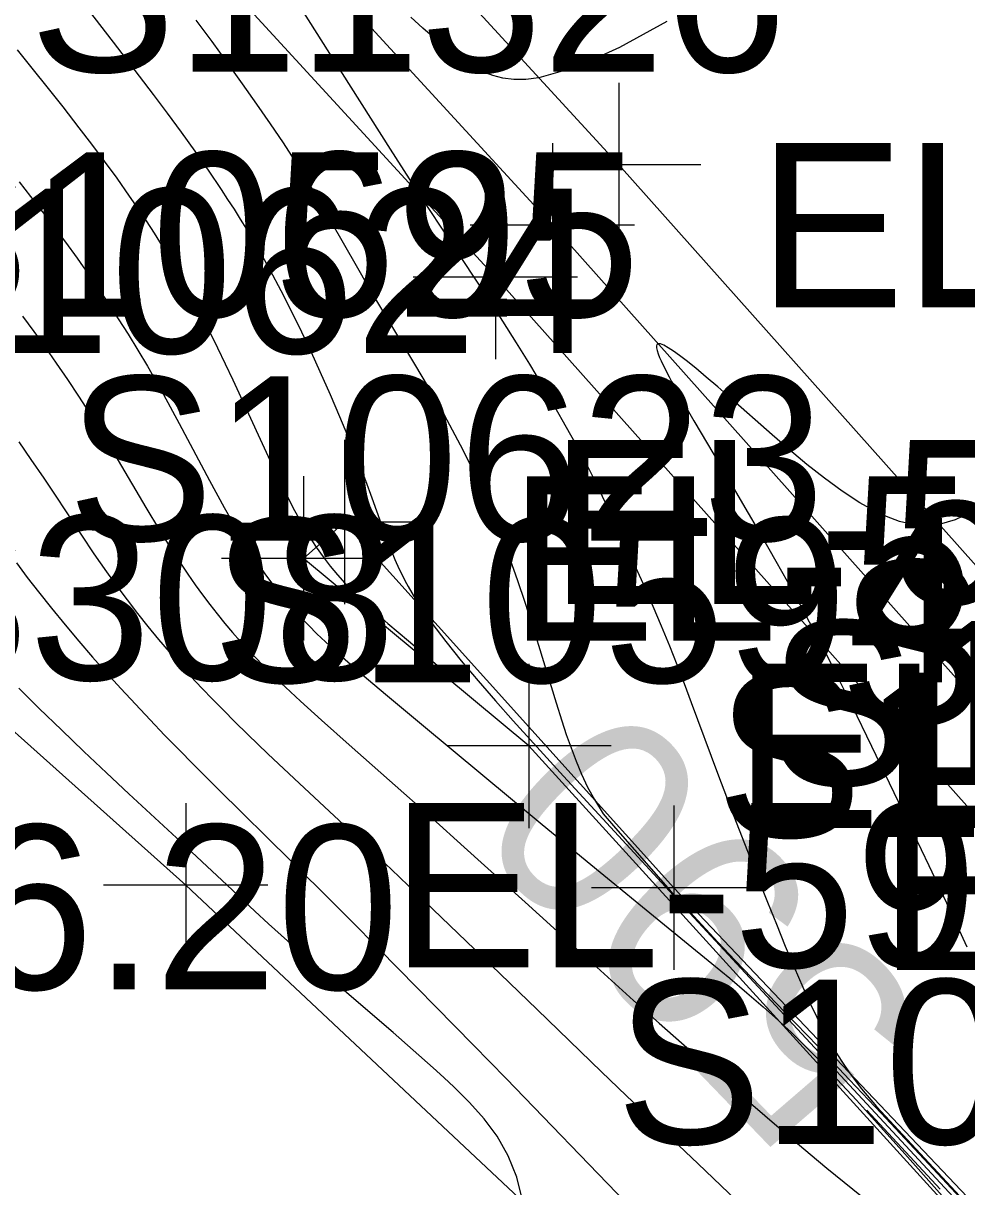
# Model space of a CAD drawing. Extents: x 1729869 to 1735532, y 648588 to 653771.
# Drawn here: x 1730643.88 to 1730666.85, y 652559.48 to 652587.82 of the extents above; entities that cross this region are included whole.
import ezdxf

# ---------------------------------------------------------------- set-up
doc = ezdxf.new("R2010")
doc.units = 0
for name, color, linetype in [('SURVEY - CENTERLINE - Preliminary', 7, 'Continuous'), ('SURVEY - CONTOURS - Index with Text', 7, 'Continuous'), ('SURVEY - CONTOURS - Intermediate with optional Text', 7, 'Continuous'), ('SURVEY - DRAINAGE - Pipes and Culverts', 7, 'Continuous'), ('SURVEY - DRAINAGE - Pipes and Culverts - Points - Locators', 7, 'Continuous'), ('SURVEY - DRAINAGE - Pipes and Culverts - Points - Numbers', 7, 'Continuous'), ('SURVEY - DTM - Breaklines', 7, 'Continuous'), ('SURVEY - DTM - Breaklines - Points - Elevations', 7, 'Continuous'), ('SURVEY - DTM - Breaklines - Points - Locators', 7, 'Continuous'), ('SURVEY - DTM - Breaklines - Points - Numbers', 7, 'Continuous'), ('SURVEY - DTM - Spot Points - Elevations', 7, 'Continuous'), ('SURVEY - NON-TRANSPORTATION - Features', 7, 'Continuous'), ('SURVEY - NON-TRANSPORTATION - Features - Points - Elevations', 7, 'Continuous'), ('SURVEY - NON-TRANSPORTATION - Features - Points - Locators', 7, 'Continuous'), ('SURVEY - NON-TRANSPORTATION - Features - Points - Numbers', 7, 'Continuous'), ('SURVEY - UTILITIES - Poles and Miscellaneous with Text', 7, 'Continuous')]:
    doc.layers.add(name, color=color, linetype=linetype)

msp = doc.modelspace()

# ---------------------------------------------------------------- linework, layer by layer
at = {"layer": 'SURVEY - CENTERLINE - Preliminary'}
msp.add_arc((1731772.302, 653617.354), 1500, 220.709685, 225.05905, dxfattribs=at)
at = {"layer": 'SURVEY - CONTOURS - Index with Text'}
for points in [[(1730643.732, 652587.169), (1730644.839, 652585.778), (1730645.234, 652585.273), (1730645.542, 652584.872), (1730645.85, 652584.461), (1730646.156, 652584.04), (1730646.461, 652583.608), (1730646.764, 652583.163), (1730647.062, 652582.704), (1730647.262, 652582.386), (1730647.46, 652582.059), (1730647.656, 652581.725), (1730647.85, 652581.383), (1730648.042, 652581.03), (1730648.232, 652580.668), (1730648.608, 652579.913), (1730648.977, 652579.133), (1730649.692, 652577.579), (1730650.039, 652576.841), (1730650.379, 652576.156), (1730650.483, 652575.955), (1730650.588, 652575.761), (1730650.692, 652575.575), (1730650.797, 652575.395), (1730650.903, 652575.223), (1730651.01, 652575.059), (1730651.178, 652574.82), (1730651.351, 652574.596), (1730651.528, 652574.385), (1730651.709, 652574.185), (1730651.895, 652573.993), (1730652.085, 652573.806), (1730652.214, 652573.684), (1730652.48, 652573.443), (1730652.755, 652573.201), (1730653.256, 652572.774), (1730654.015, 652572.136)], [(1730656.039, 652559.122), (1730655.896, 652559.714), (1730655.684, 652560.24), (1730655.414, 652560.712), (1730655.097, 652561.14), (1730654.745, 652561.536), (1730654.368, 652561.911), (1730654.115, 652562.148), (1730653.857, 652562.382), (1730653.373, 652562.812), (1730652.883, 652563.24), (1730651.418, 652564.497), (1730650.817, 652565.019), (1730650.31, 652565.469), (1730649.851, 652565.885), (1730649.518, 652566.192), (1730648.841, 652566.824), (1730647.606, 652567.98), (1730646.451, 652569.054), (1730645.906, 652569.564), (1730645.355, 652570.083), (1730644.807, 652570.607), (1730644.268, 652571.13), (1730643.768, 652571.627)], [(1730664.418, 652561.348), (1730666.2, 652559.423)]]:
    msp.add_lwpolyline(points, dxfattribs=at)
at = {"layer": 'SURVEY - CONTOURS - Intermediate with optional Text'}
for points in [[(1730650.292, 652588.728), (1730651.854, 652586.263), (1730652.81, 652584.752), (1730653.275, 652584.027), (1730653.509, 652583.666), (1730654.046, 652582.849), (1730654.865, 652581.612), (1730655.215, 652581.077), (1730655.55, 652580.558), (1730655.879, 652580.036), (1730656.202, 652579.515), (1730656.515, 652578.997), (1730656.815, 652578.486), (1730657.1, 652577.984), (1730657.337, 652577.551), (1730657.563, 652577.124), (1730657.704, 652576.85), (1730657.841, 652576.576), (1730657.976, 652576.302), (1730658.242, 652575.748), (1730658.584, 652575.017), (1730658.793, 652574.558), (1730659.002, 652574.092), (1730659.208, 652573.62), (1730659.41, 652573.141), (1730659.608, 652572.659), (1730659.79, 652572.2), (1730659.967, 652571.74), (1730660.141, 652571.278), (1730660.783, 652569.553), (1730661.181, 652568.508), (1730661.568, 652567.506), (1730661.781, 652566.96), (1730661.997, 652566.414), (1730662.213, 652565.874), (1730662.43, 652565.346), (1730662.645, 652564.834), (1730662.857, 652564.345), (1730663.04, 652563.942), (1730663.163, 652563.683), (1730663.226, 652563.555), (1730663.336, 652563.338), (1730663.451, 652563.123), (1730663.572, 652562.909), (1730663.7, 652562.696), (1730663.837, 652562.482), (1730663.986, 652562.266), (1730664.284, 652561.865), (1730664.652, 652561.437), (1730666.683, 652559.255)], [(1730645.045, 652588.69), (1730646.065, 652587.359), (1730646.7, 652586.531), (1730647.041, 652586.081), (1730647.381, 652585.626), (1730647.719, 652585.167), (1730648.053, 652584.703), (1730648.38, 652584.237), (1730648.698, 652583.767), (1730648.855, 652583.528), (1730649.01, 652583.288), (1730649.162, 652583.047), (1730649.311, 652582.805), (1730649.458, 652582.56), (1730649.602, 652582.314), (1730649.883, 652581.812), (1730650.153, 652581.306), (1730650.411, 652580.8), (1730650.655, 652580.3), (1730650.886, 652579.81), (1730651.102, 652579.337), (1730651.352, 652578.773), (1730651.579, 652578.243), (1730651.861, 652577.565), (1730652.072, 652577.044), (1730652.212, 652576.684), (1730652.367, 652576.263), (1730652.664, 652575.422), (1730652.745, 652575.205), (1730652.832, 652574.983), (1730652.927, 652574.757), (1730653.032, 652574.526), (1730653.1, 652574.386), (1730653.172, 652574.244), (1730653.251, 652574.098), (1730653.336, 652573.949), (1730653.428, 652573.796), (1730653.528, 652573.638), (1730653.823, 652573.211), (1730654.165, 652572.758), (1730654.543, 652572.287), (1730654.95, 652571.805), (1730655.373, 652571.317), (1730655.805, 652570.832), (1730656.3, 652570.285), (1730657.034, 652569.483), (1730659.898, 652566.372), (1730661.77, 652564.35), (1730667.683, 652557.982)], [(1730648.083, 652587.894), (1730648.468, 652587.369), (1730648.843, 652586.851), (1730649.208, 652586.344), (1730649.558, 652585.849), (1730649.89, 652585.368), (1730650.203, 652584.903), (1730650.485, 652584.47), (1730650.748, 652584.05), (1730650.915, 652583.775), (1730651.076, 652583.502), (1730651.387, 652582.962), (1730651.982, 652581.913), (1730652.283, 652581.392), (1730652.503, 652581.02), (1730653.431, 652579.471), (1730653.713, 652578.992), (1730653.919, 652578.636), (1730654.122, 652578.278), (1730654.321, 652577.917), (1730654.515, 652577.552), (1730654.703, 652577.183), (1730654.884, 652576.811), (1730654.999, 652576.564), (1730655.111, 652576.314), (1730655.221, 652576.062), (1730655.327, 652575.808), (1730655.431, 652575.55), (1730655.533, 652575.289), (1730655.725, 652574.773), (1730655.91, 652574.249), (1730656.087, 652573.721), (1730656.257, 652573.193), (1730656.421, 652572.672), (1730656.853, 652571.264), (1730656.989, 652570.831), (1730657.099, 652570.496), (1730657.215, 652570.168), (1730657.338, 652569.844), (1730657.472, 652569.527), (1730657.619, 652569.216), (1730657.783, 652568.911), (1730657.996, 652568.566), (1730658.301, 652568.213), (1730659.626, 652566.698), (1730660.79, 652565.437), (1730661.208, 652564.991), (1730662.423, 652563.738), (1730663.22, 652562.909), (1730663.998, 652562.091), (1730664.769, 652561.273), (1730665.92, 652560.041), (1730669.008, 652556.722)], [(1730659.544, 652587.857), (1730658.391, 652587.223), (1730657.34, 652586.75), (1730656.431, 652586.486), (1730656.116, 652586.449), (1730655.826, 652586.448), (1730655.557, 652586.482), (1730655.307, 652586.545), (1730655.07, 652586.635), (1730654.844, 652586.747), (1730654.682, 652586.841), (1730654.523, 652586.946), (1730654.366, 652587.059), (1730654.211, 652587.179), (1730654.055, 652587.307), (1730653.899, 652587.441), (1730653.61, 652587.697), (1730653.316, 652587.968)], [(1730643.775, 652583.957), (1730644.058, 652583.599), (1730644.341, 652583.234), (1730644.624, 652582.862), (1730644.907, 652582.482), (1730645.189, 652582.094), (1730645.471, 652581.696), (1730645.712, 652581.346), (1730645.953, 652580.988), (1730646.192, 652580.621), (1730646.43, 652580.245), (1730646.666, 652579.859), (1730646.9, 652579.462), (1730647.289, 652578.774), (1730647.672, 652578.07), (1730648.411, 652576.681), (1730648.767, 652576.027), (1730649.112, 652575.422), (1730649.222, 652575.238), (1730649.332, 652575.06), (1730649.44, 652574.888), (1730649.548, 652574.723), (1730649.655, 652574.564), (1730649.762, 652574.41), (1730649.874, 652574.256), (1730649.985, 652574.108), (1730650.098, 652573.964), (1730650.211, 652573.825), (1730650.325, 652573.69), (1730650.44, 652573.558), (1730650.632, 652573.35), (1730650.828, 652573.147), (1730651.029, 652572.949), (1730651.236, 652572.753), (1730651.45, 652572.558), (1730651.78, 652572.265), (1730652.235, 652571.872), (1730652.744, 652571.441), (1730653.574, 652570.747), (1730656.51, 652568.307), (1730657.921, 652567.142), (1730659.314, 652566.005), (1730660.646, 652564.919), (1730661.08, 652564.561), (1730661.497, 652564.209), (1730661.894, 652563.866), (1730662.264, 652563.534), (1730662.42, 652563.39), (1730662.571, 652563.247), (1730662.861, 652562.964), (1730663.144, 652562.678), (1730663.454, 652562.354), (1730664.164, 652561.59), (1730664.529, 652561.187), (1730665.273, 652560.356), (1730666.319, 652559.186)], [(1730643.858, 652580.684), (1730644.133, 652580.311), (1730644.408, 652579.93), (1730644.681, 652579.54), (1730644.953, 652579.142), (1730645.223, 652578.735), (1730645.49, 652578.319), (1730645.842, 652577.748), (1730646.188, 652577.169), (1730646.864, 652576.022), (1730647.195, 652575.471), (1730647.522, 652574.947), (1730647.704, 652574.669), (1730647.884, 652574.402), (1730648.064, 652574.144), (1730648.243, 652573.897), (1730648.422, 652573.66), (1730648.6, 652573.431), (1730648.786, 652573.203), (1730648.972, 652572.983), (1730649.158, 652572.772), (1730649.345, 652572.567), (1730649.533, 652572.368), (1730649.722, 652572.174), (1730649.9, 652571.996), (1730650.08, 652571.821), (1730650.261, 652571.648), (1730650.63, 652571.306), (1730651.139, 652570.844), (1730651.813, 652570.245), (1730653.146, 652569.069), (1730653.843, 652568.449), (1730654.614, 652567.753), (1730656.097, 652566.41), (1730657.757, 652564.91), (1730658.738, 652564.022), (1730659.357, 652563.469), (1730660.108, 652562.806), (1730661.242, 652561.815), (1730661.929, 652561.219), (1730662.625, 652560.624), (1730663.033, 652560.281), (1730663.446, 652559.938), (1730663.863, 652559.596), (1730664.283, 652559.256)], [(1730666.958, 652575.909), (1730666.566, 652575.723), (1730666.18, 652575.613), (1730665.857, 652575.585), (1730665.536, 652575.61), (1730665.215, 652575.685), (1730664.893, 652575.802), (1730664.571, 652575.956), (1730664.247, 652576.14), (1730663.818, 652576.42), (1730663.387, 652576.735), (1730662.958, 652577.074), (1730662.533, 652577.429), (1730662.115, 652577.792), (1730661.08, 652578.704), (1730660.786, 652578.96), (1730660.508, 652579.198), (1730660.25, 652579.413), (1730660.015, 652579.603), (1730659.853, 652579.727), (1730659.708, 652579.832), (1730659.581, 652579.915), (1730659.475, 652579.974), (1730659.392, 652580.008), (1730659.333, 652580.013), (1730659.305, 652579.997), (1730659.293, 652579.963), (1730659.294, 652579.913), (1730659.308, 652579.848), (1730659.334, 652579.768), (1730659.371, 652579.676), (1730659.407, 652579.595), (1730659.495, 652579.412), (1730659.603, 652579.205), (1730659.663, 652579.093), (1730659.827, 652578.797), (1730660.009, 652578.476), (1730660.206, 652578.136), (1730660.843, 652577.052), (1730661.445, 652576.028), (1730661.828, 652575.371), (1730662.203, 652574.718), (1730662.48, 652574.227), (1730662.793, 652573.658), (1730663.016, 652573.241), (1730663.245, 652572.804), (1730663.439, 652572.426), (1730663.639, 652572.03), (1730664.051, 652571.2), (1730664.53, 652570.216), (1730665.179, 652568.868), (1730665.925, 652567.304), (1730666.425, 652566.246), (1730666.854, 652565.329)], [(1730643.767, 652577.624), (1730644.067, 652577.195), (1730644.378, 652576.735), (1730644.685, 652576.272), (1730645.293, 652575.351), (1730645.597, 652574.899), (1730645.903, 652574.458), (1730646.153, 652574.11), (1730646.406, 652573.772), (1730646.659, 652573.443), (1730646.915, 652573.123), (1730647.171, 652572.812), (1730647.427, 652572.511), (1730647.695, 652572.207), (1730647.962, 652571.912), (1730648.229, 652571.625), (1730648.495, 652571.348), (1730648.759, 652571.078), (1730649.021, 652570.816), (1730649.348, 652570.495), (1730649.836, 652570.027), (1730650.606, 652569.3), (1730652.29, 652567.729), (1730652.841, 652567.21), (1730653.455, 652566.624), (1730655.267, 652564.881), (1730656.389, 652563.804), (1730657.958, 652562.283), (1730658.56, 652561.705), (1730660.306, 652560.042), (1730661.233, 652559.156)], [(1730643.711, 652574.673), (1730643.977, 652574.322), (1730644.248, 652573.973), (1730644.569, 652573.569), (1730644.897, 652573.169), (1730645.23, 652572.773), (1730645.567, 652572.383), (1730645.908, 652571.998), (1730646.251, 652571.619), (1730646.609, 652571.232), (1730646.966, 652570.852), (1730647.321, 652570.482), (1730647.672, 652570.121), (1730648.017, 652569.771), (1730648.632, 652569.156), (1730650.391, 652567.417), (1730651.428, 652566.392), (1730651.837, 652565.985), (1730652.547, 652565.269), (1730654.841, 652562.932), (1730655.635, 652562.118), (1730658.549, 652559.102)]]:
    msp.add_lwpolyline(points, dxfattribs=at)
at = {"layer": 'SURVEY - DRAINAGE - Pipes and Culverts'}
for points in [[(1730512.895, 652786.175), (1730510.921, 652785.238), (1730509.01, 652784.331), (1730529.575, 652738.895), (1730542.512, 652716.131), (1730555.863, 652695.018), (1730571.186, 652675.249), (1730587.607, 652655.144), (1730604.148, 652636.429), (1730621.55, 652618.479), (1730638.49, 652600.017), (1730655.375, 652581.634), (1730671.984, 652562.999), (1730691.967, 652539.874), (1730708.122, 652521.5), (1730712.969, 652515.266), (1730725.951, 652494.834), (1730734.985, 652480.994), (1730736.549, 652482.032), (1730738.368, 652483.239)], [(1730512.895, 652786.175), (1730533.242, 652740.637), (1730545.869, 652718.416), (1730559.219, 652697.303), (1730574.541, 652677.533), (1730590.641, 652657.842), (1730607.182, 652639.127), (1730624.584, 652621.177), (1730641.49, 652602.752), (1730658.376, 652584.369), (1730674.985, 652565.734), (1730694.968, 652542.609), (1730711.287, 652524.043), (1730716.134, 652517.809), (1730729.335, 652497.079), (1730738.368, 652483.239)]]:
    msp.add_lwpolyline(points, dxfattribs=at)
at = {"layer": 'SURVEY - DRAINAGE - Pipes and Culverts - Points - Locators'}
for p, q in [((1730658.376, 652586.369), (1730658.376, 652582.369)), ((1730660.376, 652584.369), (1730656.376, 652584.369)), ((1730655.375, 652583.634), (1730655.375, 652579.634)), ((1730657.375, 652581.634), (1730653.375, 652581.634))]:
    msp.add_line(p, q, dxfattribs=at)
at = {"layer": 'SURVEY - DTM - Breaklines'}
for points in [[(1730510.921, 652785.238), (1730531.27, 652739.7), (1730544.063, 652717.187), (1730557.414, 652696.074), (1730572.737, 652676.305), (1730589.009, 652656.391), (1730605.55, 652637.676), (1730622.952, 652619.726), (1730639.877, 652601.281), (1730656.762, 652582.898), (1730673.371, 652564.264), (1730693.354, 652541.138), (1730709.585, 652522.676), (1730714.432, 652516.442), (1730727.515, 652495.872), (1730736.549, 652482.032)], [(1730441.393, 652642.803), (1730443.373, 652630.982), (1730453.252, 652621.097), (1730462.84, 652612.866), (1730470.362, 652599.998), (1730480.732, 652594.755), (1730532.127, 652571.293), (1730546.64, 652560.001), (1730566.441, 652548.905), (1730603.456, 652529.492), (1730615.327, 652524.96), (1730625.391, 652526.978), (1730642.944, 652518.809), (1730669.4, 652502.967), (1730704.75, 652484.698), (1730707.44, 652490.134), (1730690.003, 652527.227), (1730647.835, 652566.827), (1730612.187, 652598.727), (1730586.615, 652631.581), (1730568.094, 652657.759), (1730545.903, 652690.538), (1730525.357, 652726.957), (1730505.615, 652783.359)], [(1730704.444, 652479.186), (1730708.928, 652479.097), (1730711.495, 652481.171), (1730714.202, 652486.373), (1730713.483, 652492.452), (1730708.044, 652512.3), (1730694.006, 652530.485), (1730676.899, 652548.66), (1730659.715, 652566.765), (1730651.698, 652575.671), (1730650.701, 652574.784)]]:
    msp.add_lwpolyline(points, dxfattribs=at)
at = {"layer": 'SURVEY - DTM - Breaklines - Points - Locators'}
for p, q in [((1730656.762, 652584.898), (1730656.762, 652580.898)), ((1730658.762, 652582.898), (1730654.762, 652582.898)), ((1730651.698, 652577.671), (1730651.698, 652573.671)), ((1730651.698, 652577.671), (1730651.698, 652573.671)), ((1730653.698, 652575.671), (1730649.698, 652575.671)), ((1730653.698, 652575.671), (1730649.698, 652575.671)), ((1730647.835, 652568.827), (1730647.835, 652564.827)), ((1730659.715, 652568.765), (1730659.715, 652564.765)), ((1730649.835, 652566.827), (1730645.835, 652566.827)), ((1730661.715, 652566.765), (1730657.715, 652566.765))]:
    msp.add_line(p, q, dxfattribs=at)
at = {"layer": 'SURVEY - NON-TRANSPORTATION - Features'}
msp.add_lwpolyline([(1730710.458, 652487.482), (1730711.21, 652489.611), (1730712.425, 652492.635), (1730706.661, 652511.059), (1730696.615, 652526.08), (1730683.271, 652541.005), (1730669.542, 652555.528), (1730656.189, 652570.218), (1730650.701, 652574.784)], dxfattribs=at)
at = {"layer": 'SURVEY - NON-TRANSPORTATION - Features - Points - Locators'}
for p, q in [((1730650.701, 652576.784), (1730650.701, 652572.784)), ((1730652.701, 652574.784), (1730648.701, 652574.784)), ((1730656.189, 652572.218), (1730656.189, 652568.218)), ((1730658.189, 652570.218), (1730654.189, 652570.218))]:
    msp.add_line(p, q, dxfattribs=at)

# ---------------------------------------------------------------- texts
at = {"layer": 'SURVEY - CONTOURS - Index with Text'}
msp.add_text('590', height=5, rotation=133.9574, dxfattribs=at).set_placement((1730666.053, 652563.523))
at = {"layer": 'SURVEY - DRAINAGE - Pipes and Culverts - Points - Numbers'}
for s, p in [('S11326', (1730644.025, 652586.634)), ('S11345', (1730663.745, 652570.734)), ('S11327', (1730660.744, 652567.999))]:
    msp.add_text(s, height=4, dxfattribs=at).set_placement(p)
at = {"layer": 'SURVEY - DTM - Breaklines - Points - Elevations'}
for s, p in [('EL-586.27', (1730661.762, 652580.898)), ('EL-589.43', (1730656.698, 652573.671)), ('EL-589.43', (1730656.698, 652573.671)), ('EL-595.52', (1730652.835, 652564.827)), ('EL-587.55', (1730664.715, 652564.765))]:
    msp.add_text(s, height=4, dxfattribs=at).set_placement(p)
at = {"layer": 'SURVEY - DTM - Breaklines - Points - Numbers'}
for s, p in [('S10625', (1730640.458, 652580.671)), ('S10595', (1730640.458, 652580.671)), ('S308', (1730640.452, 652571.827)), ('S10594', (1730648.475, 652571.765)), ('S10226', (1730662.021, 652569.264))]:
    msp.add_text(s, height=4, dxfattribs=at).set_placement(p)
at = {"layer": 'SURVEY - DTM - Spot Points - Elevations'}
msp.add_text('EL-596.20', height=4, dxfattribs=at).set_placement((1730628.345, 652564.292))
at = {"layer": 'SURVEY - NON-TRANSPORTATION - Features - Points - Elevations'}
for s, p in [('EL-590.26', (1730655.701, 652572.784)), ('EL-590.24', (1730661.189, 652568.218))]:
    msp.add_text(s, height=4, dxfattribs=at).set_placement(p)
at = {"layer": 'SURVEY - NON-TRANSPORTATION - Features - Points - Numbers'}
for s, p in [('S10624', (1730639.461, 652579.784)), ('S10623', (1730644.949, 652575.218)), ('S10622', (1730658.302, 652560.528))]:
    msp.add_text(s, height=4, dxfattribs=at).set_placement(p)
at = {"layer": 'SURVEY - UTILITIES - Poles and Miscellaneous with Text'}
msp.add_text('TDOT ITS (2)', height=5, rotation=315.2334, dxfattribs=at).set_placement((1730625.169, 652566.021))

doc.saveas('drawing.dxf')
